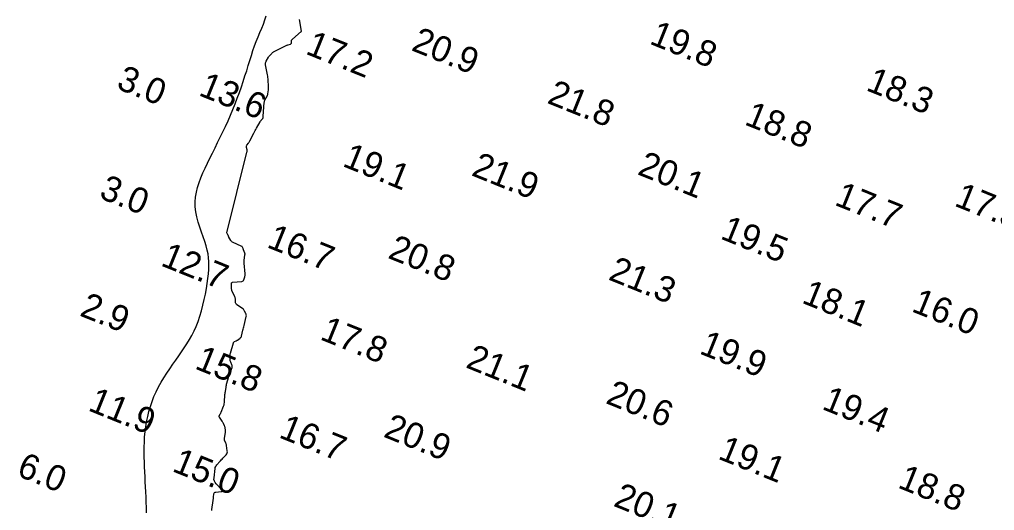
# Model space of a CAD drawing. Extents: x 3040093 to 3056816, y 408076 to 509144.
# Drawn here: x 3043762.8 to 3043953.3, y 439191 to 439287 of the extents above; entities that cross this region are included whole.
import ezdxf

# ---------------------------------------------------------------- set-up
doc = ezdxf.new("R2010")
doc.units = 0
for name, color, linetype in [('V-CHAN-CONT-EL12-1112', 7, 'Continuous'), ('V-CHAN-CONT-EL15', 7, 'Continuous'), ('V-TOPO-SOUN-0810', 7, 'Continuous')]:
    doc.layers.add(name, color=color, linetype=linetype)

msp = doc.modelspace()

# ---------------------------------------------------------------- linework, layer by layer
at = {"layer": 'V-CHAN-CONT-EL12-1112'}
msp.add_lwpolyline([(3043787.63, 439190.56), (3043787.6, 439191.61), (3043787.56, 439192.64), (3043787.52, 439193.65), (3043787.47, 439194.65), (3043787.42, 439195.64), (3043787.36, 439196.62), (3043787.31, 439197.6), (3043787.26, 439198.57), (3043787.22, 439199.54), (3043787.18, 439200.51), (3043787.15, 439201.48), (3043787.14, 439202.46), (3043787.15, 439203.44), (3043787.18, 439204.42), (3043787.24, 439205.4), (3043787.33, 439206.39), (3043787.46, 439207.38), (3043787.62, 439208.38), (3043787.83, 439209.37), (3043788.07, 439210.36), (3043788.35, 439211.34), (3043788.69, 439212.32), (3043789.06, 439213.28), (3043789.48, 439214.23), (3043789.95, 439215.17), (3043790.46, 439216.09), (3043791, 439216.99), (3043791.57, 439217.88), (3043792.15, 439218.74), (3043792.73, 439219.6), (3043793.32, 439220.43), (3043793.89, 439221.24), (3043794.45, 439222.04), (3043794.98, 439222.83), (3043795.5, 439223.63), (3043795.99, 439224.43), (3043796.46, 439225.26), (3043796.9, 439226.12), (3043797.31, 439227.02), (3043797.69, 439227.98), (3043798.04, 439228.99), (3043798.35, 439230.05), (3043798.64, 439231.14), (3043798.89, 439232.24), (3043799.12, 439233.33), (3043799.31, 439234.4), (3043799.47, 439235.42), (3043799.6, 439236.39), (3043799.7, 439237.28), (3043799.77, 439238.11), (3043799.8, 439238.9), (3043799.79, 439239.66), (3043799.73, 439240.41), (3043799.62, 439241.16), (3043799.47, 439241.93), (3043799.25, 439242.74), (3043798.98, 439243.6), (3043798.67, 439244.51), (3043798.35, 439245.45), (3043798.02, 439246.41), (3043797.71, 439247.4), (3043797.45, 439248.39), (3043797.25, 439249.38), (3043797.13, 439250.36), (3043797.11, 439251.33), (3043797.18, 439252.29), (3043797.34, 439253.23), (3043797.57, 439254.17), (3043797.87, 439255.11), (3043798.22, 439256.05), (3043798.61, 439256.99), (3043799.04, 439257.94), (3043799.5, 439258.91), (3043799.98, 439259.89), (3043800.48, 439260.88), (3043800.99, 439261.89), (3043801.5, 439262.92), (3043802.02, 439263.96), (3043802.53, 439265.02), (3043803.04, 439266.09), (3043803.53, 439267.18), (3043804.01, 439268.28), (3043804.48, 439269.39), (3043804.92, 439270.5), (3043805.35, 439271.61), (3043805.76, 439272.72), (3043806.15, 439273.81), (3043806.51, 439274.89), (3043806.85, 439275.94), (3043807.18, 439276.98), (3043807.49, 439277.99), (3043807.79, 439278.98), (3043808.1, 439279.95), (3043808.41, 439280.89), (3043808.73, 439281.81), (3043809.06, 439282.71), (3043809.42, 439283.58), (3043809.78, 439284.44), (3043810.13, 439285.27), (3043810.46, 439286.09), (3043810.76, 439286.9), (3043811, 439287.71)], dxfattribs=at)
at = {"layer": 'V-CHAN-CONT-EL15'}
for points in [[(3043803.33, 439245.29), (3043807.2, 439261.08), (3043807.25, 439261.19), (3043807.27, 439261.3), (3043807.27, 439261.41), (3043807.25, 439261.52), (3043807.14, 439261.98), (3043807.12, 439262.1), (3043807.13, 439262.2), (3043807.16, 439262.31), (3043807.22, 439262.41), (3043807.53, 439262.83), (3043807.6, 439262.93), (3043807.66, 439263.04), (3043807.73, 439263.14), (3043807.79, 439263.26), (3043808.58, 439264.77), (3043808.7, 439265.02), (3043808.84, 439265.26), (3043808.97, 439265.5), (3043809.11, 439265.74), (3043809.84, 439267.01), (3043809.89, 439267.09), (3043809.94, 439267.16), (3043809.99, 439267.23), (3043810.04, 439267.3), (3043810.34, 439267.66), (3043810.36, 439267.68), (3043810.37, 439267.71), (3043810.38, 439267.75), (3043810.39, 439267.78), (3043810.4, 439267.92), (3043810.4, 439267.96), (3043810.4, 439267.99), (3043810.4, 439268.03), (3043810.41, 439268.06), (3043810.62, 439270.75), (3043810.64, 439270.9), (3043810.68, 439271.05), (3043810.74, 439271.2), (3043810.81, 439271.34), (3043811.13, 439271.89), (3043811.2, 439272.02), (3043811.26, 439272.17), (3043811.3, 439272.32), (3043811.33, 439272.47), (3043811.43, 439273.25), (3043811.44, 439273.43), (3043811.45, 439273.61), (3043811.46, 439273.79), (3043811.45, 439273.97), (3043811.38, 439275.15), (3043811.36, 439275.41), (3043811.33, 439275.67), (3043811.29, 439275.92), (3043811.25, 439276.17), (3043810.89, 439278.13), (3043810.87, 439278.31), (3043810.89, 439278.49), (3043810.93, 439278.66), (3043811.01, 439278.83), (3043811.47, 439279.62), (3043811.53, 439279.72), (3043811.6, 439279.82), (3043811.67, 439279.91), (3043811.75, 439280), (3043812.07, 439280.36), (3043812.15, 439280.44), (3043812.24, 439280.52), (3043812.34, 439280.59), (3043812.44, 439280.65), (3043814.92, 439281.9), (3043815.01, 439281.95), (3043815.11, 439281.99), (3043815.21, 439282.03), (3043815.31, 439282.06), (3043815.73, 439282.19), (3043815.81, 439282.22), (3043815.87, 439282.28), (3043815.91, 439282.35), (3043815.93, 439282.44), (3043815.95, 439282.82), (3043815.97, 439282.92), (3043816, 439283), (3043816.04, 439283.08), (3043816.11, 439283.14), (3043817.86, 439284.66), (3043817.86, 439284.66), (3043817.87, 439284.66), (3043817.87, 439284.67), (3043817.87, 439284.67), (3043817.87, 439284.68), (3043817.87, 439284.69), (3043817.88, 439284.69), (3043817.88, 439284.69), (3043817.88, 439284.7), (3043817.49, 439286.99)], [(3043800.34, 439191.02), (3043800.34, 439191.07), (3043800.35, 439191.12), (3043800.36, 439191.16), (3043800.36, 439191.21), (3043800.62, 439193), (3043800.65, 439193.16), (3043800.67, 439193.32), (3043800.69, 439193.48), (3043800.71, 439193.64), (3043800.79, 439194.28), (3043800.83, 439194.43), (3043800.9, 439194.53), (3043801.01, 439194.6), (3043801.15, 439194.63), (3043802.19, 439194.72), (3043802.37, 439194.75), (3043802.45, 439194.82), (3043802.44, 439194.93), (3043802.33, 439195.08), (3043801.2, 439196.24), (3043800.99, 439196.5), (3043800.86, 439196.78), (3043800.79, 439197.09), (3043800.8, 439197.42), (3043801.01, 439199.21), (3043801.05, 439199.42), (3043801.12, 439199.61), (3043801.22, 439199.79), (3043801.35, 439199.96), (3043801.93, 439200.6), (3043802.08, 439200.76), (3043802.22, 439200.92), (3043802.37, 439201.08), (3043802.52, 439201.24), (3043803.16, 439201.94), (3043803.28, 439202.1), (3043803.36, 439202.28), (3043803.4, 439202.48), (3043803.39, 439202.68), (3043803.24, 439203.73), (3043803.22, 439203.85), (3043803.19, 439203.97), (3043803.15, 439204.08), (3043803.1, 439204.19), (3043802.89, 439204.63), (3043802.85, 439204.74), (3043802.82, 439204.85), (3043802.82, 439204.97), (3043802.82, 439205.09), (3043803.01, 439206.36), (3043803.02, 439206.46), (3043803.02, 439206.56), (3043803.02, 439206.66), (3043803.01, 439206.76), (3043802.97, 439207.16), (3043802.95, 439207.26), (3043802.93, 439207.36), (3043802.9, 439207.45), (3043802.86, 439207.55), (3043802.65, 439208.04), (3043802.6, 439208.15), (3043802.54, 439208.26), (3043802.48, 439208.36), (3043802.41, 439208.46), (3043801.85, 439209.28), (3043801.81, 439209.35), (3043801.8, 439209.43), (3043801.81, 439209.51), (3043801.84, 439209.58), (3043802.02, 439209.9), (3043802.07, 439209.98), (3043802.11, 439210.06), (3043802.14, 439210.14), (3043802.18, 439210.22), (3043802.66, 439211.42), (3043802.75, 439211.65), (3043802.81, 439211.89), (3043802.85, 439212.13), (3043802.87, 439212.37), (3043802.93, 439213.5), (3043802.94, 439213.7), (3043802.96, 439213.9), (3043802.99, 439214.1), (3043803.01, 439214.3), (3043803.14, 439215.11), (3043803.17, 439215.31), (3043803.21, 439215.5), (3043803.26, 439215.7), (3043803.31, 439215.9), (3043803.65, 439217.05), (3043803.72, 439217.27), (3043803.79, 439217.49), (3043803.87, 439217.71), (3043803.95, 439217.93), (3043804.33, 439218.96), (3043804.36, 439219.1), (3043804.37, 439219.23), (3043804.35, 439219.37), (3043804.31, 439219.5), (3043804.06, 439220.02), (3043804.01, 439220.16), (3043803.97, 439220.29), (3043803.94, 439220.43), (3043803.93, 439220.58), (3043803.91, 439221.19), (3043803.92, 439221.35), (3043803.93, 439221.49), (3043803.95, 439221.64), (3043803.99, 439221.79), (3043804.58, 439223.79), (3043804.61, 439223.86), (3043804.65, 439223.93), (3043804.71, 439223.99), (3043804.79, 439224.03), (3043805.11, 439224.17), (3043805.19, 439224.21), (3043805.26, 439224.25), (3043805.34, 439224.3), (3043805.41, 439224.35), (3043805.9, 439224.72), (3043806, 439224.81), (3043806.08, 439224.9), (3043806.14, 439225.01), (3043806.18, 439225.13), (3043806.46, 439226.26), (3043806.52, 439226.49), (3043806.58, 439226.72), (3043806.63, 439226.95), (3043806.69, 439227.18), (3043807.1, 439228.96), (3043807.12, 439229.1), (3043807.11, 439229.24), (3043807.09, 439229.37), (3043807.03, 439229.5), (3043806.78, 439230.01), (3043806.71, 439230.13), (3043806.62, 439230.25), (3043806.53, 439230.35), (3043806.42, 439230.43), (3043805.21, 439231.3), (3043805.11, 439231.39), (3043805.05, 439231.49), (3043805, 439231.6), (3043804.99, 439231.73), (3043804.99, 439232.27), (3043804.98, 439232.41), (3043804.96, 439232.54), (3043804.92, 439232.67), (3043804.88, 439232.79), (3043804.31, 439234.04), (3043804.26, 439234.17), (3043804.23, 439234.31), (3043804.21, 439234.44), (3043804.2, 439234.58), (3043804.2, 439235.4), (3043804.2, 439235.42), (3043804.2, 439235.43), (3043804.2, 439235.44), (3043804.21, 439235.45), (3043804.23, 439235.5), (3043804.23, 439235.51), (3043804.24, 439235.52), (3043804.25, 439235.53), (3043804.25, 439235.54), (3043804.33, 439235.61), (3043804.34, 439235.62), (3043804.36, 439235.63), (3043804.38, 439235.64), (3043804.4, 439235.64), (3043806.22, 439235.8), (3043806.36, 439235.82), (3043806.47, 439235.89), (3043806.55, 439235.98), (3043806.61, 439236.11), (3043806.79, 439236.68), (3043806.83, 439236.82), (3043806.86, 439236.97), (3043806.87, 439237.11), (3043806.86, 439237.26), (3043806.72, 439239.36), (3043806.71, 439239.49), (3043806.71, 439239.62), (3043806.71, 439239.75), (3043806.72, 439239.87), (3043806.76, 439240.49), (3043806.76, 439240.56), (3043806.77, 439240.63), (3043806.78, 439240.7), (3043806.8, 439240.77), (3043806.85, 439241.05), (3043806.86, 439241.11), (3043806.86, 439241.18), (3043806.85, 439241.25), (3043806.83, 439241.31), (3043806.56, 439241.99), (3043806.54, 439242.04), (3043806.52, 439242.1), (3043806.49, 439242.16), (3043806.47, 439242.22), (3043806.38, 439242.46), (3043806.35, 439242.52), (3043806.31, 439242.56), (3043806.27, 439242.6), (3043806.21, 439242.63), (3043804.42, 439243.46), (3043804.31, 439243.52), (3043804.21, 439243.6), (3043804.12, 439243.7), (3043804.05, 439243.8), (3043803.69, 439244.45), (3043803.68, 439244.47), (3043803.67, 439244.5), (3043803.66, 439244.53), (3043803.65, 439244.56), (3043803.63, 439244.68), (3043803.62, 439244.71), (3043803.62, 439244.73), (3043803.61, 439244.76), (3043803.59, 439244.79), (3043803.33, 439245.27), (3043803.33, 439245.29)]]:
    msp.add_lwpolyline(points, dxfattribs=at)

# ---------------------------------------------------------------- texts
at = {"layer": 'V-TOPO-SOUN-0810'}
for s, p in [('19.8 ', (3043885.71, 439282.31)), ('17.2 ', (3043818.49, 439280.34)), ('20.9 ', (3043839.16, 439281.03)), ('3.0', (3043781.51, 439273.57)), ('18.3 ', (3043928.04, 439273.22)), ('13.6 ', (3043797.59, 439272.24)), ('21.8 ', (3043865.7, 439270.73)), ('18.8 ', (3043904.28, 439266.53)), ('19.1 ', (3043825.71, 439258.39)), ('21.9 ', (3043850.9, 439256.59)), ('20.1 ', (3043883.35, 439256.79)), ('3.0', (3043778.13, 439252.18)), ('17.7 ', (3043921.87, 439250.82)), ('17.3 ', (3043945.29, 439250.65)), ('19.5 ', (3043899.56, 439244.22)), ('16.7 ', (3043810.91, 439242.55)), ('20.8 ', (3043834.57, 439240.45)), ('12.7 ', (3043790.18, 439238.97)), ('21.3 ', (3043877.68, 439236.22)), ('18.1 ', (3043915.47, 439231.69)), ('2.9', (3043774.34, 439229.18)), ('16.0 ', (3043936.93, 439230.01)), ('17.8 ', (3043821.31, 439224.54)), ('19.9 ', (3043895.46, 439221.78)), ('21.1 ', (3043849.79, 439219.06)), ('15.8 ', (3043796.84, 439218.83)), ('20.6 ', (3043877.15, 439212.07)), ('11.9 ', (3043775.97, 439210.66)), ('19.4 ', (3043919.41, 439210.92)), ('20.9 ', (3043833.71, 439205.51)), ('16.7 ', (3043813.27, 439205.38)), ('19.1 ', (3043899.1, 439201.21)), ('6.0', (3043762.02, 439197.92)), ('15.0 ', (3043792.41, 439198.78)), ('18.8 ', (3043934.24, 439195.57)), ('20.1 ', (3043878.66, 439191.99))]:
    msp.add_text(s, height=5, rotation=338, dxfattribs=at).set_placement(p)

doc.saveas('drawing.dxf')
